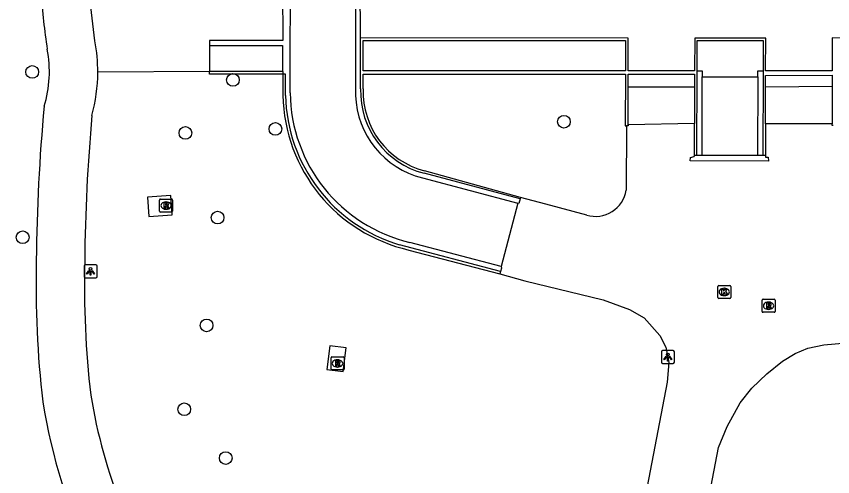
# Model space of a CAD drawing. Extents: x 161477 to 163040, y 383680 to 384868.
# Drawn here: x 161689.8 to 161752.7, y 384254.4 to 384289.8 of the extents above; entities that cross this region are included whole.
import ezdxf

# ---------------------------------------------------------------- set-up
doc = ezdxf.new("R2010")
doc.units = 0
for name, color, linetype in [('IMGEO_Boom', 7, 'Continuous'), ('IMGEO_Fietspad_gesloten', 7, 'Continuous'), ('IMGEO_Fietspad_open', 7, 'Continuous'), ('IMGEO_Kolk', 7, 'Continuous'), ('IMGEO_Lichtpunt', 7, 'Continuous'), ('IMGEO_Muur', 7, 'Continuous'), ('IMGEO_Rijbaan_lokaal_gesloten', 7, 'Continuous'), ('IMGEO_Rijbaan_lokaal_open', 7, 'Continuous'), ('IMGEO_Rioolput', 7, 'Continuous'), ('IMGEO_Voetpad_gesloten', 7, 'Continuous'), ('IMGEO_Voetpad_open', 7, 'Continuous')]:
    doc.layers.add(name, color=color, linetype=linetype)

msp = doc.modelspace()

# ---------------------------------------------------------------- linework, layer by layer
at = {"layer": 'IMGEO_Boom'}
for centre in [(161691.035, 384285.549), (161706.496, 384284.936), (161731.997, 384281.707), (161702.843, 384280.851), (161709.768, 384281.159), (161705.322, 384274.329), (161690.303, 384272.815), (161704.472, 384266.02), (161702.753, 384259.564), (161705.947, 384255.802)]:
    msp.add_circle(centre, 0.489, dxfattribs=at)
at = {"layer": 'IMGEO_Fietspad_gesloten'}
msp.add_lwpolyline([(161695.868, 384287.931), (161695.546, 384290.569)], dxfattribs=at)
for centre, radius, start, end in [((161740.327, 384294.697), 48.7, 183.61498, 188.74304), ((161683.355, 384285.558), 12.736, 359.82558, 10.73888), ((161683.427, 384285.564), 8.934, 342.63785, 11.1642), ((161683.463, 384285.56), 12.628, 344.57177, 359.81625), ((161838.409, 384269.496), 147.067, 174.77136, 179.40419), ((161837.498, 384269.548), 142.425, 174.90375, 179.43095), ((161770.144, 384269.208), 78.815, 178.67883, 186.6103), ((161770.381, 384269.211), 75.322, 178.66681, 186.52823), ((161736.131, 384267.26), 41.118, 189.25495, 201.94113), ((161736.172, 384267.265), 44.889, 189.13959, 205.49728)]:
    msp.add_arc(centre, radius, start, end, dxfattribs=at)
at = {"layer": 'IMGEO_Fietspad_open'}
for points in [[(161709.115, 384291.708), (161710.328, 384291.698), (161710.334, 384288.166), (161710.333, 384287.97), (161704.703, 384287.976), (161704.706, 384287.583)], [(161704.706, 384287.583), (161704.692, 384285.59)], [(161704.692, 384285.59), (161696.091, 384285.519)]]:
    msp.add_lwpolyline(points, dxfattribs=at)
at = {"layer": 'IMGEO_Kolk'}
for p, q in [((161743.849, 384268.174), (161743.849, 384269.026)), ((161743.924, 384269.1), (161744.776, 384269.1)), ((161744.337, 384268.88), (161744.362, 384268.88)), ((161744.85, 384269.026), (161744.85, 384268.174)), ((161744.36, 384268.32), (161744.335, 384268.32)), ((161744.776, 384268.1), (161743.924, 384268.1))]:
    msp.add_line(p, q, dxfattribs=at)
for points in [[(161743.849, 384268.174), (161743.849, 384269.026)], [(161743.924, 384269.1), (161744.776, 384269.1)], [(161744.17, 384268.8), (161744.293, 384268.8), (161744.293, 384268.649), (161744.423, 384268.8), (161744.587, 384268.8), (161744.441, 384268.649), (161744.594, 384268.4), (161744.442, 384268.4), (161744.357, 384268.564), (161744.293, 384268.497), (161744.293, 384268.4), (161744.17, 384268.4), (161744.17, 384268.8)], [(161744.85, 384269.026), (161744.85, 384268.174)], [(161744.776, 384268.1), (161743.924, 384268.1)]]:
    msp.add_lwpolyline(points, dxfattribs=at)
for centre, start, end in [((161743.926, 384269.024), 91.55205, 178.44795), ((161743.926, 384269.024), 91.55205, 178.44795), ((161744.774, 384269.024), 1.55205, 88.44795), ((161744.774, 384269.024), 1.55205, 88.44795), ((161743.926, 384268.176), 181.55205, 268.44795), ((161743.926, 384268.176), 181.55205, 268.44795), ((161744.774, 384268.176), 271.55205, 358.44795), ((161744.774, 384268.176), 271.55205, 358.44795)]:
    msp.add_arc(centre, 0.0765, start, end, dxfattribs=at)
for centre, major_axis, ratio, start_param, end_param in [((161744.336, 384268.6), (-0.387, 0.002), 0.722429, 4.712389, 7.853982), ((161744.361, 384268.6), (-0.39, 0.002), 0.717154, 1.570796, 4.712389)]:
    msp.add_ellipse(centre, major_axis=major_axis, ratio=ratio, start_param=start_param, end_param=end_param, dxfattribs=at)
at = {"layer": 'IMGEO_Lichtpunt'}
for p, q in [((161695.936, 384270.679), (161695.128, 384270.679)), ((161695.936, 384270.679), (161695.128, 384270.679)), ((161695.034, 384270.584), (161695.034, 384269.777)), ((161695.034, 384270.584), (161695.034, 384269.777)), ((161696.03, 384269.777), (161696.03, 384270.584)), ((161696.03, 384269.777), (161696.03, 384270.584)), ((161695.128, 384269.683), (161695.936, 384269.683)), ((161695.128, 384269.683), (161695.936, 384269.683)), ((161739.507, 384263.983), (161739.507, 384263.176)), ((161739.507, 384263.983), (161739.507, 384263.176)), ((161740.409, 384264.078), (161739.601, 384264.078)), ((161740.409, 384264.078), (161739.601, 384264.078)), ((161740.503, 384263.176), (161740.503, 384263.983)), ((161740.503, 384263.176), (161740.503, 384263.983)), ((161739.601, 384263.082), (161740.409, 384263.082)), ((161739.601, 384263.082), (161740.409, 384263.082))]:
    msp.add_line(p, q, dxfattribs=at)
for points in [[(161695.408, 384270.248), (161695.447, 384270.22), (161695.259, 384269.958), (161695.221, 384269.985), (161695.408, 384270.248)], [(161695.51, 384270.2), (161695.557, 384270.2), (161695.557, 384269.878), (161695.51, 384269.878), (161695.51, 384270.2)], [(161695.62, 384270.22), (161695.658, 384270.247), (161695.845, 384269.985), (161695.806, 384269.957), (161695.62, 384270.22)], [(161739.881, 384263.647), (161739.92, 384263.619), (161739.732, 384263.357), (161739.694, 384263.384), (161739.881, 384263.647)], [(161739.983, 384263.599), (161740.03, 384263.599), (161740.03, 384263.277), (161739.983, 384263.277), (161739.983, 384263.599)], [(161740.093, 384263.619), (161740.131, 384263.646), (161740.318, 384263.384), (161740.279, 384263.356), (161740.093, 384263.619)]]:
    msp.add_lwpolyline(points, dxfattribs=at)
for centre in [(161695.533, 384270.382), (161740.006, 384263.781)]:
    msp.add_circle(centre, 0.0994, dxfattribs=at)
for centre, start, end in [((161695.128, 384270.584), 90, 180), ((161695.128, 384270.584), 90, 180), ((161695.936, 384270.584), 0, 90), ((161695.936, 384270.584), 0, 90), ((161695.128, 384269.777), 180, 270), ((161695.128, 384269.777), 180, 270), ((161695.936, 384269.777), 270, 0), ((161695.936, 384269.777), 270, 360), ((161739.601, 384263.983), 90, 180), ((161739.601, 384263.983), 90, 180), ((161740.409, 384263.983), 0, 90), ((161740.409, 384263.983), 0, 90), ((161739.601, 384263.176), 180, 270), ((161739.601, 384263.176), 180, 270), ((161740.409, 384263.176), 270, 0), ((161740.409, 384263.176), 270, 360)]:
    msp.add_arc(centre, 0.0946, start, end, dxfattribs=at)
at = {"layer": 'IMGEO_Muur'}
for points in [[(161773.969, 384298.113), (161773.972, 384288.153), (161752.661, 384288.163), (161752.656, 384285.632), (161747.535, 384285.643), (161747.542, 384288.157), (161742.072, 384288.161), (161742.065, 384285.641), (161736.941, 384285.639), (161736.941, 384288.16), (161716.338, 384288.178)], [(161716.337, 384284.237), (161716.337, 384285.387), (161716.337, 384285.63), (161716.338, 384288.178)], [(161736.737, 384285.639), (161716.532, 384285.63), (161716.528, 384287.981), (161736.746, 384287.967), (161736.737, 384285.639)], [(161742.263, 384285.64), (161742.269, 384287.966), (161747.341, 384287.965), (161747.335, 384285.643)], [(161710.339, 384285.388), (161710.141, 384285.388), (161704.693, 384285.38), (161704.692, 384285.59)], [(161710.332, 384285.588), (161704.692, 384285.59)], [(161710.332, 384285.588), (161710.339, 384285.388)], [(161710.339, 384285.388), (161710.342, 384283.746)], [(161710.545, 384283.744), (161710.552, 384285.388), (161710.339, 384285.388)], [(161716.534, 384284.234), (161716.532, 384285.387), (161736.736, 384285.384), (161736.72, 384281.385), (161736.82, 384281.385)], [(161736.94, 384284.384), (161736.941, 384285.384), (161742.064, 384285.383), (161742.061, 384284.386)], [(161742.246, 384279.105), (161742.263, 384285.64)], [(161747.335, 384285.643), (161747.317, 384279.099)], [(161747.532, 384284.386), (161747.534, 384285.283), (161752.656, 384285.287), (161752.654, 384284.413)], [(161736.94, 384281.485), (161736.94, 384284.384)], [(161742.061, 384284.386), (161742.053, 384281.572)], [(161747.524, 384281.555), (161747.532, 384284.386)], [(161752.654, 384284.413), (161752.649, 384281.557)], [(161736.94, 384281.485), (161736.94, 384281.385), (161736.82, 384281.385)], [(161742.046, 384279.105), (161742.053, 384281.572)], [(161747.524, 384281.555), (161747.517, 384279.104)], [(161752.745, 384281.419), (161752.652, 384281.419), (161752.649, 384281.557)], [(161742.246, 384279.105), (161742.046, 384279.105)], [(161747.517, 384279.104), (161747.317, 384279.099)], [(161728.617, 384275.766), (161721.221, 384277.745)], [(161728.643, 384275.876), (161721.263, 384277.933)], [(161728.643, 384275.876), (161728.617, 384275.766)], [(161727.115, 384270.181), (161719.332, 384272.234)], [(161720.052, 384271.829), (161727.059, 384269.989)], [(161727.115, 384270.181), (161727.059, 384269.989)]]:
    msp.add_lwpolyline(points, dxfattribs=at)
for centre, radius, start, end in [((161722.821, 384284.032), 6.488, 178.19108, 255.71798), ((161722.812, 384284.021), 6.282, 178.05455, 255.72307), ((161722.831, 384284.007), 12.491, 181.19944, 257.14702), ((161722.842, 384284.022), 12.3, 181.29673, 253.42117)]:
    msp.add_arc(centre, radius, start, end, dxfattribs=at)
at = {"layer": 'IMGEO_Rijbaan_lokaal_gesloten'}
for points in [[(161736.82, 384281.385), (161736.787, 384276.437)], [(161742.053, 384281.572), (161736.94, 384281.485)], [(161752.649, 384281.557), (161747.524, 384281.555)], [(161747.517, 384279.104), (161747.535, 384278.984), (161747.74, 384278.976), (161747.751, 384278.678), (161741.728, 384278.708), (161741.758, 384278.953), (161742.023, 384279.042), (161742.046, 384279.105)], [(161728.617, 384275.766), (161728.532, 384275.403), (161728.435, 384275.429)], [(161733.75, 384274.516), (161730.61, 384275.368), (161728.643, 384275.876)], [(161728.435, 384275.429), (161727.166, 384270.561)], [(161727.166, 384270.561), (161727.187, 384270.431), (161727.115, 384270.181)], [(161727.059, 384269.989), (161728.987, 384269.454), (161735.03, 384268.003), (161737.038, 384267.25), (161738.189, 384266.605), (161739.378, 384265.251), (161739.846, 384264.352), (161740, 384263.58), (161740.086, 384263.15), (161739.941, 384261.637), (161730.158, 384210.609), (161727.178, 384196.211), (161723.345, 384186.557), (161694.589, 384173.746)], [(161734.622, 384208.06), (161743.899, 384256.603), (161744.582, 384258.223), (161745.569, 384260.045), (161746.48, 384261.183), (161747.616, 384262.287), (161748.843, 384263.274), (161749.817, 384263.856), (161750.778, 384264.274), (161752.018, 384264.53)], [(161752.018, 384264.53), (161753.768, 384264.668), (161755.148, 384264.617), (161756.674, 384264.323), (161798.102, 384251.287)]]:
    msp.add_lwpolyline(points, dxfattribs=at)
msp.add_arc((161734.421, 384276.816), 2.396, 253.72561, 350.90372, dxfattribs=at)
at = {"layer": 'IMGEO_Rijbaan_lokaal_open'}
for points in [[(161710.906, 384283.946), (161710.909, 384285.388), (161710.909, 384285.627), (161710.922, 384292.588), (161710.982, 384350.65), (161710.982, 384350.889), (161710.984, 384352.526)], [(161715.952, 384352.503), (161715.952, 384350.888), (161715.952, 384350.649), (161715.94, 384291.552), (161715.939, 384285.629), (161715.942, 384285.387), (161715.943, 384283.744)], [(161721.092, 384277.39), (161728.435, 384275.429)], [(161727.166, 384270.561), (161720.127, 384272.416)]]:
    msp.add_lwpolyline(points, dxfattribs=at)
for centre, radius, start, end in [((161722.88, 384284.07), 11.974, 180.59185, 256.70959), ((161722.741, 384283.99), 6.803, 182.0718, 255.96775)]:
    msp.add_arc(centre, radius, start, end, dxfattribs=at)
at = {"layer": 'IMGEO_Rioolput'}
for p, q in [((161700.851, 384274.829), (161700.851, 384275.681)), ((161700.926, 384275.755), (161701.778, 384275.755)), ((161701.852, 384275.681), (161701.852, 384274.829)), ((161701.339, 384275.535), (161701.364, 384275.535)), ((161701.778, 384274.755), (161700.926, 384274.755)), ((161701.362, 384274.975), (161701.337, 384274.975)), ((161747.259, 384267.104), (161747.259, 384267.956)), ((161747.334, 384268.03), (161748.186, 384268.03)), ((161747.747, 384267.81), (161747.772, 384267.81)), ((161748.26, 384267.956), (161748.26, 384267.104)), ((161748.186, 384267.03), (161747.334, 384267.03)), ((161747.77, 384267.25), (161747.745, 384267.25)), ((161714.055, 384262.661), (161714.055, 384263.513)), ((161714.13, 384263.587), (161714.982, 384263.587)), ((161714.543, 384263.367), (161714.568, 384263.367)), ((161715.056, 384263.513), (161715.056, 384262.661)), ((161714.982, 384262.587), (161714.13, 384262.587)), ((161714.566, 384262.807), (161714.541, 384262.807))]:
    msp.add_line(p, q, dxfattribs=at)
for points in [[(161700.851, 384274.829), (161700.851, 384275.681)], [(161700.926, 384275.755), (161701.778, 384275.755)], [(161701.852, 384275.681), (161701.852, 384274.829)], [(161701.44, 384275.453), (161701.188, 384275.455), (161701.188, 384275.055)], [(161701.188, 384275.055), (161701.312, 384275.055), (161701.312, 384275.217), (161701.323, 384275.217)], [(161701.366, 384275.374), (161701.312, 384275.374), (161701.312, 384275.293)], [(161701.312, 384275.293), (161701.364, 384275.293)], [(161701.37, 384275.188), (161701.441, 384275.055), (161701.581, 384275.055), (161701.516, 384275.181)], [(161701.778, 384274.755), (161700.926, 384274.755)], [(161747.259, 384267.104), (161747.259, 384267.956)], [(161747.334, 384268.03), (161748.186, 384268.03)], [(161747.848, 384267.728), (161747.596, 384267.73), (161747.596, 384267.33)], [(161747.596, 384267.33), (161747.72, 384267.33), (161747.72, 384267.492), (161747.731, 384267.492)], [(161747.774, 384267.649), (161747.72, 384267.649), (161747.72, 384267.568)], [(161747.72, 384267.568), (161747.772, 384267.568)], [(161748.26, 384267.956), (161748.26, 384267.104)], [(161748.186, 384267.03), (161747.334, 384267.03)], [(161747.778, 384267.463), (161747.849, 384267.33), (161747.989, 384267.33), (161747.924, 384267.456)], [(161714.055, 384262.661), (161714.055, 384263.513)], [(161714.13, 384263.587), (161714.982, 384263.587)], [(161714.644, 384263.285), (161714.392, 384263.287), (161714.392, 384262.887)], [(161714.57, 384263.206), (161714.516, 384263.206), (161714.516, 384263.125)], [(161714.516, 384263.125), (161714.568, 384263.125)], [(161715.056, 384263.513), (161715.056, 384262.661)], [(161714.982, 384262.587), (161714.13, 384262.587)], [(161714.392, 384262.887), (161714.516, 384262.887), (161714.516, 384263.049), (161714.527, 384263.049)], [(161714.574, 384263.02), (161714.645, 384262.887), (161714.785, 384262.887), (161714.72, 384263.013)]]:
    msp.add_lwpolyline(points, dxfattribs=at)
for centre, radius, start, end in [((161700.928, 384275.679), 0.0765, 91.55205, 178.44795), ((161700.928, 384275.679), 0.0765, 91.55205, 178.44795), ((161701.776, 384275.679), 0.0765, 1.55205, 88.44795), ((161701.776, 384275.679), 0.0765, 1.55205, 88.44795), ((161701.322, 384275.164), 0.0533, 26.02933, 88.69889), ((161701.348, 384275.482), 0.19, 274.7715, 282.96867), ((161701.372, 384275.278), 0.0964, 77.00612, 93.18647), ((161701.386, 384275.335), 0.0378, 276.66336, 79.67722), ((161701.439, 384275.343), 0.109, 350.36119, 89.41601), ((161701.437, 384275.343), 0.112, 277.58423, 350.98172), ((161701.421, 384275.128), 0.108, 29.51342, 73.79051), ((161700.928, 384274.831), 0.0765, 181.55205, 268.44795), ((161700.928, 384274.831), 0.0765, 181.55205, 268.44795), ((161701.776, 384274.831), 0.0765, 271.55205, 358.44795), ((161701.776, 384274.831), 0.0765, 271.55205, 358.44795), ((161747.336, 384267.954), 0.0765, 91.55205, 178.44795), ((161747.336, 384267.954), 0.0765, 91.55205, 178.44795), ((161747.73, 384267.439), 0.0533, 26.02933, 88.69889), ((161747.756, 384267.757), 0.19, 274.7715, 282.96867), ((161747.78, 384267.553), 0.0964, 77.00612, 93.18647), ((161747.794, 384267.61), 0.0378, 276.66336, 79.67722), ((161747.847, 384267.618), 0.109, 350.36119, 89.41601), ((161747.845, 384267.618), 0.112, 277.58423, 350.98172), ((161747.829, 384267.403), 0.108, 29.51342, 73.79051), ((161748.184, 384267.954), 0.0765, 1.55205, 88.44795), ((161748.184, 384267.954), 0.0765, 1.55205, 88.44795), ((161747.336, 384267.106), 0.0765, 181.55205, 268.44795), ((161747.336, 384267.106), 0.0765, 181.55205, 268.44795), ((161748.184, 384267.106), 0.0765, 271.55205, 358.44795), ((161748.184, 384267.106), 0.0765, 271.55205, 358.44795), ((161714.132, 384263.511), 0.0765, 91.55205, 178.44795), ((161714.132, 384263.511), 0.0765, 91.55205, 178.44795), ((161714.552, 384263.314), 0.19, 274.7715, 282.96867), ((161714.576, 384263.11), 0.0964, 77.00612, 93.18647), ((161714.59, 384263.167), 0.0378, 276.66336, 79.67722), ((161714.643, 384263.175), 0.109, 350.36119, 89.41601), ((161714.641, 384263.175), 0.112, 277.58423, 350.98172), ((161714.98, 384263.511), 0.0765, 1.55205, 88.44795), ((161714.98, 384263.511), 0.0765, 1.55205, 88.44795), ((161714.132, 384262.663), 0.0765, 181.55205, 268.44795), ((161714.132, 384262.663), 0.0765, 181.55205, 268.44795), ((161714.526, 384262.996), 0.0533, 26.02933, 88.69889), ((161714.625, 384262.96), 0.108, 29.51342, 73.79051), ((161714.98, 384262.663), 0.0765, 271.55205, 358.44795), ((161714.98, 384262.663), 0.0765, 271.55205, 358.44795)]:
    msp.add_arc(centre, radius, start, end, dxfattribs=at)
for centre, major_axis, ratio, start_param, end_param in [((161701.338, 384275.255), (-0.387, 0.002), 0.722429, 4.712389, 7.853982), ((161701.363, 384275.255), (-0.39, 0.002), 0.717154, 1.570796, 4.712389), ((161747.746, 384267.53), (-0.387, 0.002), 0.722429, 4.712389, 7.853982), ((161747.771, 384267.53), (-0.39, 0.002), 0.717154, 1.570796, 4.712389), ((161714.542, 384263.087), (-0.387, 0.002), 0.722429, 4.712389, 7.853982), ((161714.567, 384263.087), (-0.39, 0.002), 0.717154, 1.570796, 4.712389)]:
    msp.add_ellipse(centre, major_axis=major_axis, ratio=ratio, start_param=start_param, end_param=end_param, dxfattribs=at)
at = {"layer": 'IMGEO_Voetpad_gesloten'}
for points in [[(161701.726, 384276.031), (161699.908, 384275.908), (161700.01, 384274.411), (161701.828, 384274.534), (161701.726, 384276.031)], [(161715.216, 384264.29), (161713.976, 384264.449), (161713.743, 384262.623), (161714.983, 384262.464), (161715.216, 384264.29)]]:
    msp.add_lwpolyline(points, dxfattribs=at)
at = {"layer": 'IMGEO_Voetpad_open'}
for points in [[(161716.338, 384288.178), (161716.313, 384292.285)], [(161704.706, 384287.583), (161710.33, 384287.58), (161710.319, 384285.978), (161710.331, 384285.627), (161710.332, 384285.588)], [(161742.263, 384285.64), (161742.646, 384285.638), (161742.642, 384285.158)], [(161742.642, 384285.158), (161746.935, 384285.183)], [(161742.656, 384279.105), (161742.642, 384285.158)], [(161746.935, 384285.183), (161746.918, 384279.103)], [(161746.935, 384285.183), (161746.936, 384285.643), (161747.335, 384285.643)], [(161742.061, 384284.386), (161736.94, 384284.384)], [(161752.654, 384284.413), (161747.532, 384284.386)], [(161742.656, 384279.105), (161742.246, 384279.105)], [(161746.918, 384279.103), (161742.656, 384279.105)], [(161747.317, 384279.099), (161746.918, 384279.103)]]:
    msp.add_lwpolyline(points, dxfattribs=at)

doc.saveas('drawing.dxf')
